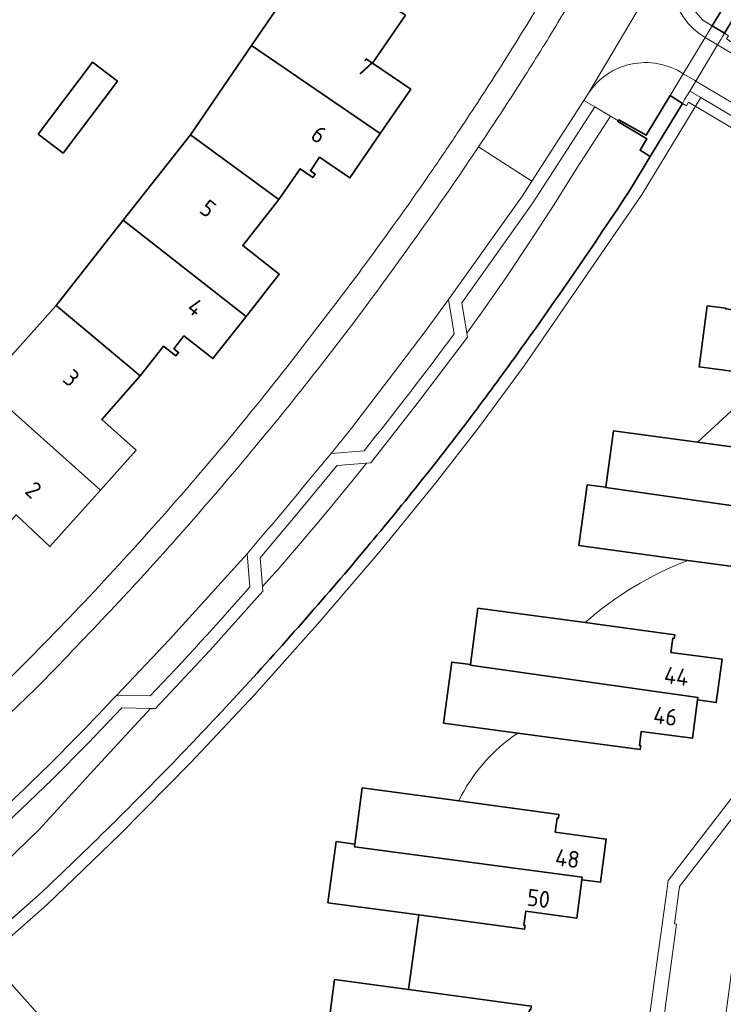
# Model space of a CAD drawing. Extents: x 150256 to 156914, y 461459 to 469481.
# Tile 599 of 656: x 154047 to 154103, y 468171 to 468250. Entities that reach past the tile are written whole.
import ezdxf
from ezdxf.enums import TextEntityAlignment as Align

# ---------------------------------------------------------------- set-up
doc = ezdxf.new("R2010")
doc.units = 0
doc.header["$LTSCALE"] = 0.75
for name, color, linetype, lineweight in [('B-RO-GK-BESCHOEIING-G', 251, 'GK-BESCHOEIING', 35), ('B-RO-GK-KADEMUUR-GV', 251, 'CONTINUOUS', 35), ('B-RO-KW-KUNSTWERK_DEK-GV', 6, 'CONTINUOUS', 18), ('B-RO-KW-KUNSTWERK_LANDHOOFD-GV', 251, 'CONTINUOUS', 18), ('B-RO-OG-BEBOUWING-GV', 6, 'CONTINUOUS', 35), ('B-RO-OG-BEBOUWING-T18', 1, 'CONTINUOUS', 18), ('B-RO-OG-TERREIN_CULTUURSCHEIDING-GV', 251, 'CONTINUOUS', 18), ('B-RO-OG-WATER_SLOOT-GV', 251, 'CONTINUOUS', 18), ('B-RO-VH-VERHARDING_BETONSTRAATSTEEN-GV', 251, 'CONTINUOUS', 18), ('B-RO-VH-VERHARDING_OPEN-GV', 251, 'CONTINUOUS', 18), ('B-RO-VH-VERHARDING_TEGEL-GV', 251, 'CONTINUOUS', 18)]:
    doc.layers.add(name, color=color, linetype=linetype, lineweight=lineweight)
doc.styles.add('NLCS-ISO-M200-T18', font='NLCS-ISO.ttf', dxfattribs={"height": 360})
doc.linetypes.add('GK-BESCHOEIING', pattern='A,30,-5,[1,NLCS.SHX,S=1,R=0,X=0,Y=0],-5', length=40)

msp = doc.modelspace()

# ---------------------------------------------------------------- linework, layer by layer
at = {"layer": 'B-RO-GK-BESCHOEIING-G'}
for points in [[(154097.392, 468238.954), (154095.91, 468236.478)], [(154097.392, 468238.954), (154095.91, 468236.478)], [(154048.644, 468180.063), (154043.87, 468175.87)], [(154048.644, 468180.063), (154043.87, 468175.87)], [(154078.115, 468172.545), (154078.936, 468178.488)], [(154078.115, 468172.545), (154078.936, 468178.488)]]:
    msp.add_lwpolyline(points, dxfattribs=at)
for points in [[(154091.299, 468229.614, 0.005468), (154095.91, 468236.478)], [(154091.299, 468229.614, 0.005468), (154095.91, 468236.478)], [(154086.537, 468222.854, 0.005568), (154091.299, 468229.614)], [(154086.537, 468222.854, 0.005568), (154091.299, 468229.614)], [(154082.9, 468217.926, 0.005486), (154086.537, 468222.854)], [(154082.9, 468217.926, 0.005486), (154086.537, 468222.854)], [(154079.493, 468213.528, 0.006038), (154082.9, 468217.926)], [(154079.493, 468213.528, 0.006038), (154082.9, 468217.926)], [(154075.08, 468208.111, 0.006324), (154079.493, 468213.528)], [(154075.08, 468208.111, 0.006324), (154079.493, 468213.528)], [(154070.315, 468202.536, 0.006197), (154075.08, 468208.111)], [(154070.315, 468202.536, 0.006197), (154075.08, 468208.111)], [(154065.105, 468196.721, 0.006084), (154070.315, 468202.536)], [(154065.105, 468196.721, 0.006084), (154070.315, 468202.536)], [(154060.03, 468191.321, 0.006202), (154065.105, 468196.721)], [(154060.03, 468191.321, 0.006202), (154065.105, 468196.721)], [(154054.406, 468185.622, 0.006271), (154060.03, 468191.321)], [(154054.406, 468185.622, 0.006271), (154060.03, 468191.321)], [(154048.644, 468180.063, 0.006094), (154054.406, 468185.622)], [(154048.644, 468180.063, 0.006094), (154054.406, 468185.622)]]:
    msp.add_lwpolyline(points, format="xyb", dxfattribs=at)
at = {"layer": 'B-RO-GK-KADEMUUR-GV'}
for points in [[(154106.433, 468254.411), (154105.826, 468254.722), (154105.295, 468253.927), (154102.807, 468255.478), (154102.688, 468255.277), (154105.03, 468253.847), (154102.328, 468249.367), (154103.318, 468248.769), (154106.671, 468254.289)], [(154106.433, 468254.411), (154105.826, 468254.722), (154105.295, 468253.927), (154102.807, 468255.478), (154102.688, 468255.277), (154105.03, 468253.847), (154102.328, 468249.367), (154103.318, 468248.769), (154106.671, 468254.289)], [(154097.392, 468238.954), (154099.969, 468243.182), (154098.975, 468243.819), (154097.067, 468240.641), (154094.902, 468241.869), (154094.852, 468241.796), (154094.809, 468241.733), (154097.111, 468240.348), (154096.58, 468239.442)], [(154097.392, 468238.954), (154099.969, 468243.182), (154098.975, 468243.819), (154097.067, 468240.641), (154094.902, 468241.869), (154094.852, 468241.796), (154094.809, 468241.733), (154097.111, 468240.348), (154096.58, 468239.442)]]:
    msp.add_lwpolyline(points, close=True, dxfattribs=at)
at = {"layer": 'B-RO-KW-KUNSTWERK_DEK-GV'}
for points in [[(154117.753, 468233.926), (154118.294, 468234.696), (154120.202, 468237.407), (154120.519, 468237.86), (154120.653, 468238.051), (154104.014, 468247.989), (154103.465, 468248.317), (154103.64, 468248.574), (154103.318, 468248.769), (154102.328, 468249.367), (154101.761, 468248.429), (154100.019, 468245.546), (154098.975, 468243.819), (154099.969, 468243.182), (154100.269, 468242.987), (154100.436, 468243.268), (154117.369, 468233.24), (154117.51, 468233.492)], [(154117.753, 468233.926), (154118.294, 468234.696), (154120.202, 468237.407), (154120.519, 468237.86), (154120.653, 468238.051), (154104.014, 468247.989), (154103.465, 468248.317), (154103.64, 468248.574), (154103.318, 468248.769), (154102.328, 468249.367), (154101.761, 468248.429), (154100.019, 468245.546), (154098.975, 468243.819), (154099.969, 468243.182), (154100.269, 468242.987), (154100.436, 468243.268), (154117.369, 468233.24), (154117.51, 468233.492)], [(154039.634, 468172.067), (154091.395, 468113.495), (154092.373, 468112.382), (154094.762, 468109.636), (154096.269, 468110.946), (154098.928, 468113.26), (154099.16, 468113.478), (154099.28, 468113.591), (154096.008, 468117.319), (154062.416, 468155.042), (154043.87, 468175.87), (154041.584, 468178.437), (154038.949, 468176.12), (154037.691, 468174.983), (154037.3, 468174.645)], [(154039.634, 468172.067), (154091.395, 468113.495), (154092.373, 468112.382), (154094.762, 468109.636), (154096.269, 468110.946), (154098.928, 468113.26), (154099.16, 468113.478), (154099.28, 468113.591), (154096.008, 468117.319), (154062.416, 468155.042), (154043.87, 468175.87), (154041.584, 468178.437), (154038.949, 468176.12), (154037.691, 468174.983), (154037.3, 468174.645)]]:
    msp.add_lwpolyline(points, close=True, dxfattribs=at)
at = {"layer": 'B-RO-KW-KUNSTWERK_LANDHOOFD-GV'}
msp.add_lwpolyline([(154102.754, 468247.835), (154103.018, 468248.273), (154103.158, 468248.503), (154103.318, 468248.769), (154102.328, 468249.367), (154101.761, 468248.429), (154100.019, 468245.546), (154098.975, 468243.819), (154099.969, 468243.182), (154100.125, 468243.479), (154100.537, 468244.165), (154101.018, 468244.96)], close=True, dxfattribs=at)
msp.add_lwpolyline([(154102.754, 468247.835), (154103.018, 468248.273), (154103.158, 468248.503), (154103.318, 468248.769), (154102.328, 468249.367), (154101.761, 468248.429), (154100.019, 468245.546), (154098.975, 468243.819), (154099.969, 468243.182), (154100.125, 468243.479), (154100.537, 468244.165), (154101.018, 468244.96)], close=True, dxfattribs=at)
at = {"layer": 'B-RO-OG-BEBOUWING-GV'}
for points in [[(154077.879, 468250.221), (154070.503, 468254.93), (154065.62, 468247.805), (154075.88, 468240.767), (154078.305, 468244.307), (154075.259, 468246.384)], [(154077.879, 468250.221), (154070.503, 468254.93), (154065.62, 468247.805), (154075.88, 468240.767), (154078.305, 468244.307), (154075.259, 468246.384)], [(154075.88, 468240.767), (154065.62, 468247.805), (154060.741, 468240.684), (154067.79, 468235.513), (154069.488, 468237.963), (154070.5, 468237.264), (154070.688, 468237.546), (154070.312, 468237.803), (154071.041, 468238.883), (154073.461, 468237.237)], [(154075.88, 468240.767), (154065.62, 468247.805), (154060.741, 468240.684), (154067.79, 468235.513), (154069.488, 468237.963), (154070.5, 468237.264), (154070.688, 468237.546), (154070.312, 468237.803), (154071.041, 468238.883), (154073.461, 468237.237)], [(154048.608, 468240.716), (154050.595, 468239.215), (154054.923, 468244.955), (154052.935, 468246.454)], [(154048.608, 468240.716), (154050.595, 468239.215), (154054.923, 468244.955), (154052.935, 468246.454)], [(154067.79, 468235.513), (154060.741, 468240.684), (154055.39, 468233.874), (154065.177, 468226.2), (154067.826, 468229.575), (154064.919, 468231.847)], [(154067.79, 468235.513), (154060.741, 468240.684), (154055.39, 468233.874), (154065.177, 468226.2), (154067.826, 468229.575), (154064.919, 468231.847)], [(154056.752, 468221.463), (154058.605, 468223.837), (154059.591, 468223.068), (154059.795, 468223.329), (154059.427, 468223.619), (154060.231, 468224.643), (154062.536, 468222.835), (154065.177, 468226.2), (154055.39, 468233.874), (154050.045, 468227.074)], [(154056.752, 468221.463), (154058.605, 468223.837), (154059.591, 468223.068), (154059.795, 468223.329), (154059.427, 468223.619), (154060.231, 468224.643), (154062.536, 468222.835), (154065.177, 468226.2), (154055.39, 468233.874), (154050.045, 468227.074)], [(154056.752, 468221.463), (154050.045, 468227.074), (154044.29, 468220.63), (154053.569, 468212.347), (154056.419, 468215.541), (154053.675, 468217.987)], [(154056.752, 468221.463), (154050.045, 468227.074), (154044.29, 468220.63), (154053.569, 468212.347), (154056.419, 468215.541), (154053.675, 468217.987)], [(154121.518, 468224.026), (154121.546, 468224.234), (154103.413, 468226.804), (154103.42, 468226.855), (154101.933, 468227.034), (154101.283, 468222.178), (154106.872, 468221.429), (154116.956, 468220.077), (154116.998, 468220.383), (154116.89, 468220.398), (154117.04, 468221.516), (154121.113, 468220.975)], [(154121.518, 468224.026), (154121.546, 468224.234), (154103.413, 468226.804), (154103.42, 468226.855), (154101.933, 468227.034), (154101.283, 468222.178), (154106.872, 468221.429), (154116.956, 468220.077), (154116.998, 468220.383), (154116.89, 468220.398), (154117.04, 468221.516), (154121.113, 468220.975)], [(154038.527, 468214.177), (154044.831, 468208.15), (154046.858, 468210.376), (154049.548, 468207.858), (154050.715, 468209.148), (154053.569, 468212.347), (154044.29, 468220.63)], [(154038.527, 468214.177), (154044.831, 468208.15), (154046.858, 468210.376), (154049.548, 468207.858), (154050.715, 468209.148), (154053.569, 468212.347), (154044.29, 468220.63)], [(154093.856, 468212.601), (154093.849, 468212.551), (154111.983, 468209.956), (154111.955, 468209.745), (154113.449, 468209.544), (154113.911, 468212.993), (154109.839, 468213.543), (154109.99, 468214.663), (154110.098, 468214.648), (154110.139, 468214.956), (154101.148, 468216.169), (154094.459, 468217.072)], [(154093.856, 468212.601), (154093.849, 468212.551), (154111.983, 468209.956), (154111.955, 468209.745), (154113.449, 468209.544), (154113.911, 468212.993), (154109.839, 468213.543), (154109.99, 468214.663), (154110.098, 468214.648), (154110.139, 468214.956), (154101.148, 468216.169), (154094.459, 468217.072)], [(154111.955, 468209.745), (154111.983, 468209.956), (154093.849, 468212.551), (154093.856, 468212.601), (154092.368, 468212.782), (154091.71, 468207.927), (154100.394, 468206.751), (154107.384, 468205.805), (154107.427, 468206.112), (154107.323, 468206.126), (154107.478, 468207.245), (154111.544, 468206.696)], [(154111.955, 468209.745), (154111.983, 468209.956), (154093.849, 468212.551), (154093.856, 468212.601), (154092.368, 468212.782), (154091.71, 468207.927), (154100.394, 468206.751), (154107.384, 468205.805), (154107.427, 468206.112), (154107.323, 468206.126), (154107.478, 468207.245), (154111.544, 468206.696)], [(154101.159, 468195.624), (154102.653, 468195.423), (154103.113, 468198.872), (154099.041, 468199.42), (154099.191, 468200.539), (154099.299, 468200.525), (154099.34, 468200.829), (154092.196, 468201.789), (154083.658, 468202.936), (154083.057, 468198.464), (154083.05, 468198.412), (154101.187, 468195.832)], [(154101.159, 468195.624), (154102.653, 468195.423), (154103.113, 468198.872), (154099.041, 468199.42), (154099.191, 468200.539), (154099.299, 468200.525), (154099.34, 468200.829), (154092.196, 468201.789), (154083.658, 468202.936), (154083.057, 468198.464), (154083.05, 468198.412), (154101.187, 468195.832)], [(154101.159, 468195.624), (154101.187, 468195.832), (154083.05, 468198.412), (154083.057, 468198.464), (154081.569, 468198.644), (154080.917, 468193.788), (154086.846, 468192.992), (154096.59, 468191.683), (154096.632, 468191.989), (154096.525, 468192.004), (154096.677, 468193.122), (154100.75, 468192.575)], [(154101.159, 468195.624), (154101.187, 468195.832), (154083.05, 468198.412), (154083.057, 468198.464), (154081.569, 468198.644), (154080.917, 468193.788), (154086.846, 468192.992), (154096.59, 468191.683), (154096.632, 468191.989), (154096.525, 468192.004), (154096.677, 468193.122), (154100.75, 468192.575)], [(154073.842, 468184.14), (154073.814, 468183.93), (154091.974, 468181.497), (154091.947, 468181.298), (154093.435, 468181.1), (154093.89, 468184.544), (154089.82, 468185.091), (154089.971, 468186.21), (154090.072, 468186.196), (154090.113, 468186.506), (154082.129, 468187.58), (154074.444, 468188.614)], [(154073.842, 468184.14), (154073.814, 468183.93), (154091.974, 468181.497), (154091.947, 468181.298), (154093.435, 468181.1), (154093.89, 468184.544), (154089.82, 468185.091), (154089.971, 468186.21), (154090.072, 468186.196), (154090.113, 468186.506), (154082.129, 468187.58), (154074.444, 468188.614)], [(154091.947, 468181.298), (154091.974, 468181.497), (154073.814, 468183.93), (154073.842, 468184.14), (154072.355, 468184.338), (154071.698, 468179.464), (154078.936, 468178.488), (154087.369, 468177.351), (154087.411, 468177.658), (154087.314, 468177.671), (154087.465, 468178.79), (154091.539, 468178.244)], [(154091.947, 468181.298), (154091.974, 468181.497), (154073.814, 468183.93), (154073.842, 468184.14), (154072.355, 468184.338), (154071.698, 468179.464), (154078.936, 468178.488), (154087.369, 468177.351), (154087.411, 468177.658), (154087.314, 468177.671), (154087.465, 468178.79), (154091.539, 468178.244)], [(154073.069, 468168.264), (154073.095, 468168.46), (154091.249, 468166.008), (154091.276, 468166.208), (154091.688, 468169.259), (154087.619, 468169.81), (154087.771, 468170.93), (154087.872, 468170.916), (154087.914, 468171.224), (154078.115, 468172.545), (154072.236, 468173.337), (154071.58, 468168.464)], [(154073.069, 468168.264), (154073.095, 468168.46), (154091.249, 468166.008), (154091.276, 468166.208), (154091.688, 468169.259), (154087.619, 468169.81), (154087.771, 468170.93), (154087.872, 468170.916), (154087.914, 468171.224), (154078.115, 468172.545), (154072.236, 468173.337), (154071.58, 468168.464)]]:
    msp.add_lwpolyline(points, close=True, dxfattribs=at)
at = {"layer": 'B-RO-OG-TERREIN_CULTUURSCHEIDING-GV'}
for points in [[(154102.807, 468255.478), (154107.292, 468264.268), (154109.544, 468268.801), (154107.1, 468268.014), (154106.442, 468266.74), (154105.592, 468265.107), (154102.162, 468258.596), (154100.936, 468256.345), (154100.741, 468256.024), (154100.285, 468255.107), (154100.103, 468254.513), (154099.995, 468253.86), (154099.989, 468253.059), (154100.13, 468252.217), (154100.399, 468251.448), (154100.843, 468250.656), (154101.572, 468249.821), (154102.328, 468249.367), (154105.03, 468253.847), (154102.688, 468255.277)], [(154102.807, 468255.478), (154107.292, 468264.268), (154109.544, 468268.801), (154107.1, 468268.014), (154106.442, 468266.74), (154105.592, 468265.107), (154102.162, 468258.596), (154100.936, 468256.345), (154100.741, 468256.024), (154100.285, 468255.107), (154100.103, 468254.513), (154099.995, 468253.86), (154099.989, 468253.059), (154100.13, 468252.217), (154100.399, 468251.448), (154100.843, 468250.656), (154101.572, 468249.821), (154102.328, 468249.367), (154105.03, 468253.847), (154102.688, 468255.277)], [(154094.22, 468242.168), (154092.972, 468242.902), (154088.046, 468235.25), (154082.377, 468227.292), (154082.776, 468224.864), (154083.991, 468226.55), (154085.952, 468229.369), (154087.862, 468232.222), (154089.724, 468235.106), (154091.536, 468238.023)], [(154094.22, 468242.168), (154092.972, 468242.902), (154088.046, 468235.25), (154082.377, 468227.292), (154082.776, 468224.864), (154083.991, 468226.55), (154085.952, 468229.369), (154087.862, 468232.222), (154089.724, 468235.106), (154091.536, 468238.023)], [(154074.768, 468214.499), (154072.441, 468214.309), (154072.394, 468214.254), (154069.238, 468210.432), (154066.294, 468206.956), (154066.483, 468204.668), (154067.501, 468205.776), (154067.625, 468205.914), (154069.524, 468208.121), (154071.395, 468210.353), (154073.702, 468213.168)], [(154074.768, 468214.499), (154072.441, 468214.309), (154072.394, 468214.254), (154069.238, 468210.432), (154066.294, 468206.956), (154066.483, 468204.668), (154067.501, 468205.776), (154067.625, 468205.914), (154069.524, 468208.121), (154071.395, 468210.353), (154073.702, 468213.168)], [(154057.554, 468194.947), (154055.271, 468194.987), (154052.594, 468192.176), (154049.694, 468189.266), (154046.668, 468186.363), (154043.543, 468183.501), (154041.415, 468181.57), (154041.295, 468181.411), (154041.214, 468181.232), (154041.161, 468181.04), (154041.14, 468180.822), (154041.152, 468180.651), (154041.213, 468180.437), (154041.268, 468180.3), (154042.341, 468179.168), (154048.657, 468185.271), (154053.351, 468190.374)], [(154057.554, 468194.947), (154055.271, 468194.987), (154052.594, 468192.176), (154049.694, 468189.266), (154046.668, 468186.363), (154043.543, 468183.501), (154041.415, 468181.57), (154041.295, 468181.411), (154041.214, 468181.232), (154041.161, 468181.04), (154041.14, 468180.822), (154041.152, 468180.651), (154041.213, 468180.437), (154041.268, 468180.3), (154042.341, 468179.168), (154048.657, 468185.271), (154053.351, 468190.374)]]:
    msp.add_lwpolyline(points, close=True, dxfattribs=at)
for points in [[(154099.715, 468256.254, 0.401465), (154101.761, 468248.429)], [(154099.715, 468256.254, 0.401465), (154101.761, 468248.429)], [(154081.772, 468224.807, -0.008314), (154074.594, 468215.488)], [(154081.772, 468224.807, -0.008314), (154074.594, 468215.488)], [(154071.631, 468214.901, -0.00623), (154065.263, 468207.286)], [(154071.631, 468214.901, -0.00623), (154065.263, 468207.286)], [(154065.481, 468204.652, -0.012605), (154057.523, 468195.948)], [(154065.481, 468204.652, -0.012605), (154057.523, 468195.948)], [(154054.849, 468195.995, -0.022962), (154042.869, 468184.24)], [(154054.849, 468195.995, -0.022962), (154042.869, 468184.24)]]:
    msp.add_lwpolyline(points, format="xyb", dxfattribs=at)
for points in [[(154101.761, 468248.429), (154102.328, 468249.367), (154101.572, 468249.821), (154100.843, 468250.656)], [(154101.761, 468248.429), (154102.328, 468249.367), (154101.572, 468249.821), (154100.843, 468250.656)], [(154046.668, 468186.363), (154049.694, 468189.266), (154052.594, 468192.176), (154055.271, 468194.987), (154057.554, 468194.947), (154057.949, 468194.94), (154062.295, 468199.575), (154066.513, 468204.307), (154066.483, 468204.668), (154066.294, 468206.956), (154069.238, 468210.432), (154072.394, 468214.254), (154072.441, 468214.309), (154074.768, 468214.499), (154075.111, 468214.527), (154079.014, 468219.508), (154082.828, 468224.546), (154082.776, 468224.864), (154082.377, 468227.292), (154088.046, 468235.25), (154092.972, 468242.902), (154092.109, 468243.41), (154087.966, 468236.973)], [(154046.668, 468186.363), (154049.694, 468189.266), (154052.594, 468192.176), (154055.271, 468194.987), (154057.554, 468194.947), (154057.949, 468194.94), (154062.295, 468199.575), (154066.513, 468204.307), (154066.483, 468204.668), (154066.294, 468206.956), (154069.238, 468210.432), (154072.394, 468214.254), (154072.441, 468214.309), (154074.768, 468214.499), (154075.111, 468214.527), (154079.014, 468219.508), (154082.828, 468224.546), (154082.776, 468224.864), (154082.377, 468227.292), (154088.046, 468235.25), (154092.972, 468242.902), (154092.109, 468243.41), (154087.966, 468236.973)], [(154087.966, 468236.973), (154087.218, 468235.811), (154081.323, 468227.537), (154081.772, 468224.807)], [(154087.966, 468236.973), (154087.218, 468235.811), (154081.323, 468227.537), (154081.772, 468224.807)], [(154074.594, 468215.488), (154071.954, 468215.272), (154071.631, 468214.901)], [(154074.594, 468215.488), (154071.954, 468215.272), (154071.631, 468214.901)], [(154065.263, 468207.286), (154065.481, 468204.652)], [(154065.263, 468207.286), (154065.481, 468204.652)], [(154057.523, 468195.948), (154054.849, 468195.995)], [(154057.523, 468195.948), (154054.849, 468195.995)]]:
    msp.add_lwpolyline(points, dxfattribs=at)
at = {"layer": 'B-RO-OG-WATER_SLOOT-GV'}
for points in [[(154108.084, 468254.689), (154104.014, 468247.989), (154103.465, 468248.317), (154103.64, 468248.574), (154103.318, 468248.769), (154103.158, 468248.503), (154103.018, 468248.273), (154102.754, 468247.835), (154101.018, 468244.96), (154100.537, 468244.165), (154101.419, 468243.64), (154098.25, 468238.44), (154096.746, 468235.929), (154087.348, 468222.269), (154083.698, 468217.323), (154080.276, 468212.906), (154075.847, 468207.47), (154071.068, 468201.878), (154065.842, 468196.045), (154060.751, 468190.628), (154055.109, 468184.911), (154049.329, 468179.335), (154044.74, 468175.289)], [(154108.084, 468254.689), (154104.014, 468247.989), (154103.465, 468248.317), (154103.64, 468248.574), (154103.318, 468248.769), (154103.158, 468248.503), (154103.018, 468248.273), (154102.754, 468247.835), (154101.018, 468244.96), (154100.537, 468244.165), (154101.419, 468243.64), (154098.25, 468238.44), (154096.746, 468235.929), (154087.348, 468222.269), (154083.698, 468217.323), (154080.276, 468212.906), (154075.847, 468207.47), (154071.068, 468201.878), (154065.842, 468196.045), (154060.751, 468190.628), (154055.109, 468184.911), (154049.329, 468179.335), (154044.74, 468175.289)], [(154048.644, 468180.063), (154044.742, 468176.636), (154044.072, 468176.047), (154044.74, 468175.289), (154049.329, 468179.335), (154055.109, 468184.911), (154060.751, 468190.628), (154065.842, 468196.045), (154071.068, 468201.878), (154075.847, 468207.47), (154080.276, 468212.906), (154083.698, 468217.323), (154087.348, 468222.269), (154096.746, 468235.929), (154098.25, 468238.44), (154101.419, 468243.64), (154100.537, 468244.165), (154100.125, 468243.479), (154099.969, 468243.182), (154097.392, 468238.954), (154095.91, 468236.478)], [(154048.644, 468180.063), (154044.742, 468176.636), (154044.072, 468176.047), (154044.74, 468175.289), (154049.329, 468179.335), (154055.109, 468184.911), (154060.751, 468190.628), (154065.842, 468196.045), (154071.068, 468201.878), (154075.847, 468207.47), (154080.276, 468212.906), (154083.698, 468217.323), (154087.348, 468222.269), (154096.746, 468235.929), (154098.25, 468238.44), (154101.419, 468243.64), (154100.537, 468244.165), (154100.125, 468243.479), (154099.969, 468243.182), (154097.392, 468238.954), (154095.91, 468236.478)], [(154095.91, 468236.478), (154097.392, 468238.954), (154096.58, 468239.442), (154097.111, 468240.348), (154094.809, 468241.733), (154094.852, 468241.796), (154094.802, 468241.826), (154094.22, 468242.168), (154091.536, 468238.023), (154089.724, 468235.106), (154087.862, 468232.222), (154085.952, 468229.369), (154083.991, 468226.55), (154082.776, 468224.864), (154082.828, 468224.546), (154079.014, 468219.508), (154075.111, 468214.527), (154074.768, 468214.499), (154073.702, 468213.168), (154071.395, 468210.353), (154069.524, 468208.121), (154067.625, 468205.914), (154067.501, 468205.776), (154066.483, 468204.668), (154066.513, 468204.307), (154062.295, 468199.575), (154057.949, 468194.94), (154057.554, 468194.947), (154053.351, 468190.374), (154048.657, 468185.271), (154042.341, 468179.168)], [(154095.91, 468236.478), (154097.392, 468238.954), (154096.58, 468239.442), (154097.111, 468240.348), (154094.809, 468241.733), (154094.852, 468241.796), (154094.802, 468241.826), (154094.22, 468242.168), (154091.536, 468238.023), (154089.724, 468235.106), (154087.862, 468232.222), (154085.952, 468229.369), (154083.991, 468226.55), (154082.776, 468224.864), (154082.828, 468224.546), (154079.014, 468219.508), (154075.111, 468214.527), (154074.768, 468214.499), (154073.702, 468213.168), (154071.395, 468210.353), (154069.524, 468208.121), (154067.625, 468205.914), (154067.501, 468205.776), (154066.483, 468204.668), (154066.513, 468204.307), (154062.295, 468199.575), (154057.949, 468194.94), (154057.554, 468194.947), (154053.351, 468190.374), (154048.657, 468185.271), (154042.341, 468179.168)], [(154100.394, 468206.751), (154091.71, 468207.927), (154092.368, 468212.782), (154093.856, 468212.601), (154094.459, 468217.072), (154101.148, 468216.169), (154106.872, 468221.429), (154101.283, 468222.178), (154101.933, 468227.034), (154103.42, 468226.855)], [(154100.394, 468206.751), (154091.71, 468207.927), (154092.368, 468212.782), (154093.856, 468212.601), (154094.459, 468217.072), (154101.148, 468216.169), (154106.872, 468221.429), (154101.283, 468222.178), (154101.933, 468227.034), (154103.42, 468226.855)], [(154086.846, 468192.992), (154080.917, 468193.788), (154081.569, 468198.644), (154083.057, 468198.464), (154083.658, 468202.936), (154092.196, 468201.789)], [(154086.846, 468192.992), (154080.917, 468193.788), (154081.569, 468198.644), (154083.057, 468198.464), (154083.658, 468202.936), (154092.196, 468201.789)], [(154043.87, 468175.87), (154062.416, 468155.042), (154076.926, 468163.175), (154072.466, 468163.776), (154073.069, 468168.264), (154071.58, 468168.464), (154072.236, 468173.337), (154078.115, 468172.545), (154078.936, 468178.488), (154071.698, 468179.464), (154072.355, 468184.338), (154073.842, 468184.14), (154074.444, 468188.614), (154082.129, 468187.58)], [(154043.87, 468175.87), (154062.416, 468155.042), (154076.926, 468163.175), (154072.466, 468163.776), (154073.069, 468168.264), (154071.58, 468168.464), (154072.236, 468173.337), (154078.115, 468172.545), (154078.936, 468178.488), (154071.698, 468179.464), (154072.355, 468184.338), (154073.842, 468184.14), (154074.444, 468188.614), (154082.129, 468187.58)], [(154044.742, 468176.636), (154048.644, 468180.063)], [(154044.742, 468176.636), (154048.644, 468180.063)], [(153996.638, 468128.19), (153998.781, 468129.475), (154000, 468130.206), (154001.334, 468131.006), (154001.346, 468131.012), (154012.012, 468136.115), (154017.392, 468137.339), (154023.814, 468138.043), (154025.106, 468137.954), (154031.181, 468137.537), (154062.416, 468155.042), (154043.87, 468175.87), (154041.244, 468173.509), (154039.793, 468172.179), (154040.461, 468171.419), (154021.719, 468156.596), (154013, 468150.463), (154006.524, 468146.192), (154000.52, 468142.438), (153985.381, 468133.747)], [(153996.638, 468128.19), (153998.781, 468129.475), (154000, 468130.206), (154001.334, 468131.006), (154001.346, 468131.012), (154012.012, 468136.115), (154017.392, 468137.339), (154023.814, 468138.043), (154025.106, 468137.954), (154031.181, 468137.537), (154062.416, 468155.042), (154043.87, 468175.87), (154041.244, 468173.509), (154039.793, 468172.179), (154040.461, 468171.419), (154021.719, 468156.596), (154013, 468150.463), (154006.524, 468146.192), (154000.52, 468142.438), (153985.381, 468133.747)]]:
    msp.add_lwpolyline(points, dxfattribs=at)
for points in [[(154091.299, 468229.614, 0.005468), (154095.91, 468236.478)], [(154095.91, 468236.478, -0.005468), (154091.299, 468229.614)], [(154091.299, 468229.614, 0.005468), (154095.91, 468236.478)], [(154095.91, 468236.478, -0.005468), (154091.299, 468229.614)], [(154086.537, 468222.854, 0.005568), (154091.299, 468229.614)], [(154091.299, 468229.614, -0.005568), (154086.537, 468222.854)], [(154086.537, 468222.854, 0.005568), (154091.299, 468229.614)], [(154091.299, 468229.614, -0.005568), (154086.537, 468222.854)], [(154082.9, 468217.926, 0.005486), (154086.537, 468222.854)], [(154086.537, 468222.854, -0.005486), (154082.9, 468217.926)], [(154082.9, 468217.926, 0.005486), (154086.537, 468222.854)], [(154086.537, 468222.854, -0.005486), (154082.9, 468217.926)], [(154079.493, 468213.528, 0.006038), (154082.9, 468217.926)], [(154082.9, 468217.926, -0.006038), (154079.493, 468213.528)], [(154079.493, 468213.528, 0.006038), (154082.9, 468217.926)], [(154082.9, 468217.926, -0.006038), (154079.493, 468213.528)], [(154075.08, 468208.111, 0.006324), (154079.493, 468213.528)], [(154079.493, 468213.528, -0.006324), (154075.08, 468208.111)], [(154075.08, 468208.111, 0.006324), (154079.493, 468213.528)], [(154079.493, 468213.528, -0.006324), (154075.08, 468208.111)], [(154070.315, 468202.536, 0.006197), (154075.08, 468208.111)], [(154075.08, 468208.111, -0.006197), (154070.315, 468202.536)], [(154070.315, 468202.536, 0.006197), (154075.08, 468208.111)], [(154075.08, 468208.111, -0.006197), (154070.315, 468202.536)], [(154092.196, 468201.789, -0.089769), (154100.394, 468206.751)], [(154092.196, 468201.789, -0.089769), (154100.394, 468206.751)], [(154065.105, 468196.721, 0.006084), (154070.315, 468202.536)], [(154070.315, 468202.536, -0.006084), (154065.105, 468196.721)], [(154065.105, 468196.721, 0.006084), (154070.315, 468202.536)], [(154070.315, 468202.536, -0.006084), (154065.105, 468196.721)], [(154060.03, 468191.321, 0.006202), (154065.105, 468196.721)], [(154065.105, 468196.721, -0.006202), (154060.03, 468191.321)], [(154060.03, 468191.321, 0.006202), (154065.105, 468196.721)], [(154065.105, 468196.721, -0.006202), (154060.03, 468191.321)], [(154082.129, 468187.58, -0.132345), (154086.846, 468192.992)], [(154082.129, 468187.58, -0.132345), (154086.846, 468192.992)], [(154054.406, 468185.622, 0.006271), (154060.03, 468191.321)], [(154060.03, 468191.321, -0.006271), (154054.406, 468185.622)], [(154054.406, 468185.622, 0.006271), (154060.03, 468191.321)], [(154060.03, 468191.321, -0.006271), (154054.406, 468185.622)], [(154048.644, 468180.063, 0.006094), (154054.406, 468185.622)], [(154054.406, 468185.622, -0.006094), (154048.644, 468180.063)], [(154048.644, 468180.063, 0.006094), (154054.406, 468185.622)], [(154054.406, 468185.622, -0.006094), (154048.644, 468180.063)]]:
    msp.add_lwpolyline(points, format="xyb", dxfattribs=at)
at = {"layer": 'B-RO-VH-VERHARDING_BETONSTRAATSTEEN-GV'}
for points in [[(154083.701, 468239.706), (154087.966, 468236.973), (154092.109, 468243.41), (154092.478, 468243.982), (154099.715, 468256.254), (154099.864, 468256.507), (154100.069, 468256.844), (154100.268, 468257.197), (154101.281, 468259.068), (154102.998, 468262.328), (154098.607, 468264.609), (154098.027, 468263.541), (154095.938, 468259.735), (154093.796, 468255.969)], [(154083.701, 468239.706), (154087.966, 468236.973), (154092.109, 468243.41), (154092.478, 468243.982), (154099.715, 468256.254), (154099.864, 468256.507), (154100.069, 468256.844), (154100.268, 468257.197), (154101.281, 468259.068), (154102.998, 468262.328), (154098.607, 468264.609), (154098.027, 468263.541), (154095.938, 468259.735), (154093.796, 468255.969)], [(154092.478, 468243.982), (154092.109, 468243.41), (154092.972, 468242.902), (154094.22, 468242.168), (154094.802, 468241.826), (154094.852, 468241.796), (154094.902, 468241.869), (154097.067, 468240.641), (154098.975, 468243.819), (154100.019, 468245.546)], [(154092.478, 468243.982), (154092.109, 468243.41), (154092.972, 468242.902), (154094.22, 468242.168), (154094.802, 468241.826), (154094.852, 468241.796), (154094.902, 468241.869), (154097.067, 468240.641), (154098.975, 468243.819), (154100.019, 468245.546)], [(154146.579, 468243.021), (154144.291, 468240.046), (154142.096, 468237.149), (154142.05, 468237.094), (154142.004, 468237.039), (154137.594, 468231.378), (154134.912, 468227.971), (154134.571, 468227.506), (154131.007, 468222.894), (154125.597, 468215.895), (154120.107, 468208.793), (154114.69, 468201.782), (154109.211, 468194.691), (154108.216, 468193.404), (154103.797, 468187.684), (154098.825, 468181.249), (154098.735, 468180.591), (154097.686, 468172.935), (154096.637, 468165.281)], [(154146.579, 468243.021), (154144.291, 468240.046), (154142.096, 468237.149), (154142.05, 468237.094), (154142.004, 468237.039), (154137.594, 468231.378), (154134.912, 468227.971), (154134.571, 468227.506), (154131.007, 468222.894), (154125.597, 468215.895), (154120.107, 468208.793), (154114.69, 468201.782), (154109.211, 468194.691), (154108.216, 468193.404), (154103.797, 468187.684), (154098.825, 468181.249), (154098.735, 468180.591), (154097.686, 468172.935), (154096.637, 468165.281)], [(154097.78, 468165.127), (154099.487, 468177.769), (154099.331, 468177.791), (154099.727, 468180.755), (154109.02, 468192.787), (154147.025, 468241.996)], [(154097.78, 468165.127), (154099.487, 468177.769), (154099.331, 468177.791), (154099.727, 468180.755), (154109.02, 468192.787), (154147.025, 468241.996)], [(154071.631, 468214.901), (154071.954, 468215.272), (154073.58, 468217.302), (154077.362, 468222.222), (154079.545, 468225.111), (154081.323, 468227.537), (154087.218, 468235.811), (154087.966, 468236.973), (154083.701, 468239.706), (154083.224, 468238.995)], [(154071.631, 468214.901), (154071.954, 468215.272), (154073.58, 468217.302), (154077.362, 468222.222), (154079.545, 468225.111), (154081.323, 468227.537), (154087.218, 468235.811), (154087.966, 468236.973), (154083.701, 468239.706), (154083.224, 468238.995)], [(154054.849, 468195.995), (154059.087, 468200.44), (154065.263, 468207.286)], [(154054.849, 468195.995), (154059.087, 468200.44), (154065.263, 468207.286)], [(154050.273, 468198.436), (154048.336, 468196.472), (154046.361, 468194.547), (154045.613, 468193.868), (154045.532, 468193.79), (154045.446, 468193.711), (154037.485, 468186.188)], [(154050.273, 468198.436), (154048.336, 468196.472), (154046.361, 468194.547), (154045.613, 468193.868), (154045.532, 468193.79), (154045.446, 468193.711), (154037.485, 468186.188)]]:
    msp.add_lwpolyline(points, dxfattribs=at)
for points in [[(154093.796, 468255.969, -0.004554), (154090.033, 468249.618)], [(154093.796, 468255.969, -0.004554), (154090.033, 468249.618)], [(154090.033, 468249.618, -0.006233), (154087.215, 468245.082)], [(154090.033, 468249.618, -0.006233), (154087.215, 468245.082)], [(154095.848, 468246.309, 0.099109), (154093.925, 468245.482)], [(154095.848, 468246.309, 0.099109), (154093.925, 468245.482)], [(154098.037, 468246.334, 0.099135), (154095.848, 468246.309)], [(154098.037, 468246.334, 0.099135), (154095.848, 468246.309)], [(154100.019, 468245.546, 0.096653), (154098.037, 468246.334)], [(154100.019, 468245.546, 0.096653), (154098.037, 468246.334)], [(154093.925, 468245.482, 0.102135), (154092.478, 468243.982)], [(154093.925, 468245.482, 0.102135), (154092.478, 468243.982)], [(154087.215, 468245.082, -0.005614), (154083.701, 468239.706)], [(154087.215, 468245.082, -0.005614), (154083.701, 468239.706)], [(154083.224, 468238.995, -0.00614), (154079.089, 468233.012)], [(154083.224, 468238.995, -0.00614), (154079.089, 468233.012)], [(154079.089, 468233.012, -0.006336), (154074.37, 468226.53)], [(154079.089, 468233.012, -0.006336), (154074.37, 468226.53)], [(154074.37, 468226.53, -0.007255), (154070.103, 468220.98)], [(154074.37, 468226.53, -0.007255), (154070.103, 468220.98)], [(154070.103, 468220.98, -0.007133), (154065.263, 468215.037)], [(154070.103, 468220.98, -0.007133), (154065.263, 468215.037)], [(154065.263, 468215.037, -0.006363), (154059.817, 468208.704)], [(154065.263, 468215.037, -0.006363), (154059.817, 468208.704)], [(154065.263, 468207.286, 0.00623), (154071.631, 468214.901)], [(154065.263, 468207.286, 0.00623), (154071.631, 468214.901)], [(154059.817, 468208.704, -0.006859), (154055.728, 468204.19)], [(154059.817, 468208.704, -0.006859), (154055.728, 468204.19)], [(154055.728, 468204.19, -0.005084), (154050.273, 468198.436)], [(154055.728, 468204.19, -0.005084), (154050.273, 468198.436)], [(154042.869, 468184.24, 0.022962), (154054.849, 468195.995)], [(154042.869, 468184.24, 0.022962), (154054.849, 468195.995)]]:
    msp.add_lwpolyline(points, format="xyb", dxfattribs=at)
for points in [[(154100.537, 468244.165), (154101.018, 468244.96), (154100.965, 468244.991), (154100.019, 468245.546), (154098.975, 468243.819), (154099.969, 468243.182), (154100.125, 468243.479)], [(154100.537, 468244.165), (154101.018, 468244.96), (154100.965, 468244.991), (154100.019, 468245.546), (154098.975, 468243.819), (154099.969, 468243.182), (154100.125, 468243.479)], [(154118.294, 468234.696), (154101.018, 468244.96), (154100.537, 468244.165), (154101.419, 468243.64), (154117.753, 468233.926)], [(154118.294, 468234.696), (154101.018, 468244.96), (154100.537, 468244.165), (154101.419, 468243.64), (154117.753, 468233.926)], [(154104.148, 468176.129), (154104.278, 468177.124), (154116.316, 468175.504), (154113.62, 468176.271), (154111.22, 468177.68), (154109.251, 468179.649), (154107.842, 468182.049), (154107.082, 468184.724), (154107.016, 468187.507), (154107.674, 468190.275), (154109.02, 468192.787), (154099.727, 468180.755), (154099.331, 468177.791), (154099.487, 468177.769), (154097.78, 468165.127), (154102.597, 468164.476), (154103.406, 468170.558)], [(154104.148, 468176.129), (154104.278, 468177.124), (154116.316, 468175.504), (154113.62, 468176.271), (154111.22, 468177.68), (154109.251, 468179.649), (154107.842, 468182.049), (154107.082, 468184.724), (154107.016, 468187.507), (154107.674, 468190.275), (154109.02, 468192.787), (154099.727, 468180.755), (154099.331, 468177.791), (154099.487, 468177.769), (154097.78, 468165.127), (154102.597, 468164.476), (154103.406, 468170.558)]]:
    msp.add_lwpolyline(points, close=True, dxfattribs=at)
at = {"layer": 'B-RO-VH-VERHARDING_OPEN-GV'}
msp.add_lwpolyline([(154098.928, 468113.26), (154099.16, 468113.478), (154099.28, 468113.591), (154096.008, 468117.319), (154062.416, 468155.042), (154043.87, 468175.87), (154041.584, 468178.437), (154038.949, 468176.12), (154041.244, 468173.509), (154092.924, 468114.755), (154096.269, 468110.946)], close=True, dxfattribs=at)
msp.add_lwpolyline([(154098.928, 468113.26), (154099.16, 468113.478), (154099.28, 468113.591), (154096.008, 468117.319), (154062.416, 468155.042), (154043.87, 468175.87), (154041.584, 468178.437), (154038.949, 468176.12), (154041.244, 468173.509), (154092.924, 468114.755), (154096.269, 468110.946)], close=True, dxfattribs=at)
at = {"layer": 'B-RO-VH-VERHARDING_TEGEL-GV'}
for points in [[(154090.033, 468249.618, 0.004554), (154093.796, 468255.969)], [(154090.033, 468249.618, 0.004554), (154093.796, 468255.969)], [(154101.761, 468248.429, -0.401465), (154099.715, 468256.254)], [(154101.761, 468248.429, -0.401465), (154099.715, 468256.254)], [(154089.943, 468253.412, -0.008554), (154085.14, 468245.585)], [(154089.943, 468253.412, -0.008554), (154085.14, 468245.585)], [(154087.215, 468245.082, 0.006233), (154090.033, 468249.618)], [(154087.215, 468245.082, 0.006233), (154090.033, 468249.618)], [(154093.925, 468245.482, -0.099109), (154095.848, 468246.309)], [(154093.925, 468245.482, -0.099109), (154095.848, 468246.309)], [(154095.848, 468246.309, -0.099135), (154098.037, 468246.334)], [(154095.848, 468246.309, -0.099135), (154098.037, 468246.334)], [(154098.037, 468246.334, -0.096653), (154100.019, 468245.546)], [(154098.037, 468246.334, -0.096653), (154100.019, 468245.546)], [(154085.14, 468245.585, -0.005038), (154082.01, 468240.791)], [(154085.14, 468245.585, -0.005038), (154082.01, 468240.791)], [(154092.478, 468243.982, -0.102135), (154093.925, 468245.482)], [(154092.478, 468243.982, -0.102135), (154093.925, 468245.482)], [(154083.701, 468239.706, 0.005614), (154087.215, 468245.082)], [(154083.701, 468239.706, 0.005614), (154087.215, 468245.082)], [(154082.01, 468240.791, -0.003576), (154080.055, 468237.903)], [(154082.01, 468240.791, -0.003576), (154080.055, 468237.903)], [(154079.089, 468233.012, 0.00614), (154083.224, 468238.995)], [(154079.089, 468233.012, 0.00614), (154083.224, 468238.995)], [(154080.055, 468237.903, -0.008647), (154074.729, 468230.424)], [(154080.055, 468237.903, -0.008647), (154074.729, 468230.424)], [(154074.37, 468226.53, 0.006336), (154079.089, 468233.012)], [(154074.37, 468226.53, 0.006336), (154079.089, 468233.012)], [(154074.729, 468230.424, -0.004689), (154071.78, 468226.505)], [(154074.729, 468230.424, -0.004689), (154071.78, 468226.505)], [(154070.103, 468220.98, 0.007255), (154074.37, 468226.53)], [(154070.103, 468220.98, 0.007255), (154074.37, 468226.53)], [(154074.594, 468215.488, 0.008314), (154081.772, 468224.807)], [(154074.594, 468215.488, 0.008314), (154081.772, 468224.807)], [(154069.155, 468223.08, -0.008488), (154063.377, 468215.92)], [(154069.155, 468223.08, -0.008488), (154063.377, 468215.92)], [(154065.263, 468215.037, 0.007133), (154070.103, 468220.98)], [(154065.263, 468215.037, 0.007133), (154070.103, 468220.98)], [(154063.377, 468215.92, -0.008632), (154057.361, 468208.962)], [(154063.377, 468215.92, -0.008632), (154057.361, 468208.962)], [(154059.817, 468208.704, 0.006363), (154065.263, 468215.037)], [(154059.817, 468208.704, 0.006363), (154065.263, 468215.037)], [(154057.361, 468208.962, -0.008874), (154051.077, 468202.176)], [(154057.361, 468208.962, -0.008874), (154051.077, 468202.176)], [(154055.728, 468204.19, 0.006859), (154059.817, 468208.704)], [(154055.728, 468204.19, 0.006859), (154059.817, 468208.704)], [(154050.273, 468198.436, 0.005084), (154055.728, 468204.19)], [(154050.273, 468198.436, 0.005084), (154055.728, 468204.19)], [(154057.523, 468195.948, 0.012605), (154065.481, 468204.652)], [(154057.523, 468195.948, 0.012605), (154065.481, 468204.652)], [(154051.077, 468202.176, -0.004937), (154047.676, 468198.691)], [(154051.077, 468202.176, -0.004937), (154047.676, 468198.691)]]:
    msp.add_lwpolyline(points, format="xyb", dxfattribs=at)
for points in [[(154099.715, 468256.254), (154092.478, 468243.982)], [(154099.715, 468256.254), (154092.478, 468243.982)], [(154100.019, 468245.546), (154101.761, 468248.429)], [(154100.019, 468245.546), (154101.761, 468248.429)], [(154083.224, 468238.995), (154083.701, 468239.706)], [(154083.224, 468238.995), (154083.701, 468239.706)], [(154081.772, 468224.807), (154081.323, 468227.537), (154079.545, 468225.111), (154077.362, 468222.222), (154073.58, 468217.302), (154071.954, 468215.272), (154074.594, 468215.488)], [(154081.772, 468224.807), (154081.323, 468227.537), (154079.545, 468225.111), (154077.362, 468222.222), (154073.58, 468217.302), (154071.954, 468215.272), (154074.594, 468215.488)], [(154071.78, 468226.505), (154069.155, 468223.08)], [(154071.78, 468226.505), (154069.155, 468223.08)], [(154065.481, 468204.652), (154065.263, 468207.286), (154059.087, 468200.44), (154054.849, 468195.995), (154057.523, 468195.948)], [(154065.481, 468204.652), (154065.263, 468207.286), (154059.087, 468200.44), (154054.849, 468195.995), (154057.523, 468195.948)], [(154047.676, 468198.691), (154044.228, 468195.263), (154045.532, 468193.79), (154045.613, 468193.868), (154046.361, 468194.547), (154048.336, 468196.472), (154050.273, 468198.436)], [(154047.676, 468198.691), (154044.228, 468195.263), (154045.532, 468193.79), (154045.613, 468193.868), (154046.361, 468194.547), (154048.336, 468196.472), (154050.273, 468198.436)]]:
    msp.add_lwpolyline(points, dxfattribs=at)
msp.add_lwpolyline([(154101.018, 468244.96), (154118.294, 468234.696), (154120.202, 468237.407), (154102.754, 468247.835), (154101.761, 468248.429), (154100.019, 468245.546), (154100.965, 468244.991)], close=True, dxfattribs=at)
msp.add_lwpolyline([(154101.018, 468244.96), (154118.294, 468234.696), (154120.202, 468237.407), (154102.754, 468247.835), (154101.761, 468248.429), (154100.019, 468245.546), (154100.965, 468244.991)], close=True, dxfattribs=at)

# ---------------------------------------------------------------- texts
at = {"layer": 'B-RO-OG-BEBOUWING-T18', "style": 'NLCS-ISO-M200-T18'}
for s, rotation, p in [('7', 325.6, (154074.653, 468246.053)), ('7', 325.6, (154074.653, 468246.053)), ('6', 325.6, (154070.984, 468240.699)), ('6', 325.6, (154070.984, 468240.699)), ('5', 321.9, (154062.148, 468234.796)), ('5', 321.9, (154062.148, 468234.796)), ('4', 322.1, (154061.145, 468226.929)), ('4', 322.1, (154061.145, 468226.929)), ('3', 318.5, (154051.259, 468221.293)), ('3', 318.5, (154051.259, 468221.293)), ('2', 318.2, (154048.233, 468212.374)), ('2', 318.2, (154048.233, 468212.374)), ('44', 352.3, (154099.48, 468197.52)), ('44', 352.3, (154099.48, 468197.52)), ('46', 352.4, (154098.6, 468194.33)), ('46', 352.4, (154098.6, 468194.33)), ('48', 352.3, (154090.8, 468182.99)), ('48', 352.3, (154090.8, 468182.99)), ('50', 352.4, (154088.49, 468179.8)), ('50', 352.4, (154088.49, 468179.8))]:
    msp.add_text(s, height=1.35, rotation=rotation, dxfattribs=at).set_placement(p, align=Align.MIDDLE)

doc.saveas('drawing.dxf')
